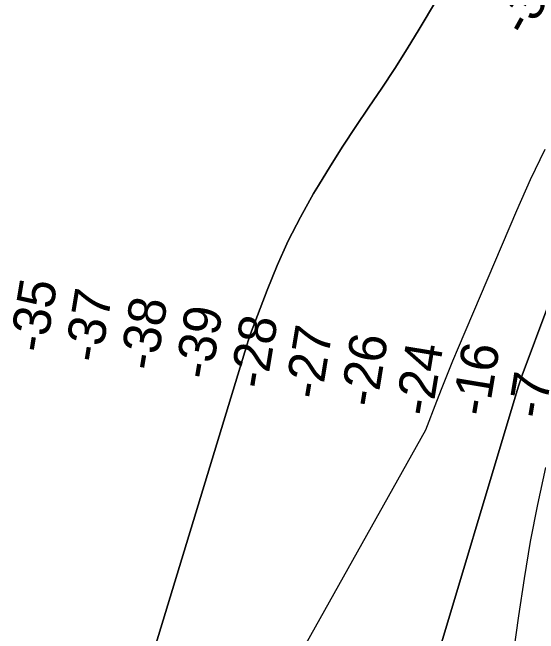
# Model space of a CAD drawing. Extents: x 3177185 to 3215018, y 812988 to 838321.
# Drawn here: x 3197897 to 3198839, y 822213 to 823325 of the extents above; entities that cross this region are included whole.
import ezdxf

# ---------------------------------------------------------------- set-up
doc = ezdxf.new("R2010")
doc.units = 0
for name, color, linetype in [('V-RIVR-RANG', 7, 'Continuous'), ('V-TOPO-DPTH', 7, 'Continuous'), ('V-TOPO-MINR', 7, 'Continuous')]:
    doc.layers.add(name, color=color, linetype=linetype)

msp = doc.modelspace()

# ---------------------------------------------------------------- linework, layer by layer
at = {"layer": 'V-TOPO-DPTH'}
for points in [[(3198688.6, 823402.3), (3198624.9, 823295.4), (3198603.2, 823259.8), (3198581.1, 823224.5), (3198558.1, 823189.7), (3198534.7, 823155.2), (3198511.3, 823120.7), (3198488.4, 823085.9), (3198466.2, 823050.6), (3198444.6, 823015), (3198436, 823000.6), (3198412.5, 822958.6), (3198390.6, 822915.9), (3198370.8, 822872.1), (3198352.6, 822827.5), (3198323.1, 822749.6), (3198320.9, 822743.4), (3198318.9, 822737.2), (3198317.2, 822730.9), (3198087.4, 821976)], [(3198087.4, 821976), (3198317.2, 822730.9), (3198318.9, 822737.2), (3198320.9, 822743.4), (3198323.1, 822749.6), (3198352.6, 822827.5), (3198370.8, 822872.1), (3198390.6, 822915.9), (3198412.5, 822958.6), (3198436, 823000.6), (3198444.6, 823015), (3198466.2, 823050.6), (3198488.4, 823085.9), (3198511.3, 823120.7), (3198534.7, 823155.2), (3198558.1, 823189.7), (3198581.1, 823224.5), (3198603.2, 823259.8), (3198624.9, 823295.4), (3198688.6, 823402.3)], [(3198308.8, 821991.7), (3198637, 822577.9), (3198656.6, 822629.2), (3198665.9, 822653.2), (3198675.5, 822677.2), (3198685.2, 822701), (3198695.2, 822724.8), (3198799.9, 822970.6), (3198824.4, 823025.7), (3198850.2, 823080.2)], [(3198308.8, 821991.7), (3198637, 822577.9), (3198656.6, 822629.2), (3198665.9, 822653.2), (3198675.5, 822677.2), (3198685.2, 822701), (3198695.2, 822724.8), (3198799.9, 822970.6), (3198824.4, 823025.7), (3198850.2, 823080.2)], [(3198640.2, 822114.6), (3198801.9, 822653.9), (3198805.5, 822664.8), (3198809.4, 822675.8), (3198855.3, 822798.7)], [(3198855.3, 822798.7), (3198809.4, 822675.8), (3198805.5, 822664.8), (3198801.9, 822653.9), (3198640.2, 822114.6)]]:
    msp.add_lwpolyline(points, dxfattribs=at)
at = {"layer": 'V-TOPO-MINR'}
for points in [[(3198087.4, 821976), (3198317.2, 822730.9), (3198318.9, 822737.2), (3198320.9, 822743.4), (3198323.1, 822749.6), (3198352.6, 822827.5), (3198370.8, 822872.1), (3198390.6, 822915.9), (3198412.5, 822958.6), (3198436, 823000.6), (3198444.6, 823015), (3198466.2, 823050.6), (3198488.4, 823085.9), (3198511.3, 823120.7), (3198534.7, 823155.2), (3198558.1, 823189.7), (3198581.1, 823224.5), (3198603.2, 823259.8), (3198624.9, 823295.4), (3198688.6, 823402.3)], [(3198308.8, 821991.7), (3198637, 822577.9), (3198656.6, 822629.2), (3198665.9, 822653.2), (3198675.5, 822677.2), (3198685.2, 822701), (3198695.2, 822724.8), (3198799.9, 822970.6), (3198824.4, 823025.7), (3198850.2, 823080.2)], [(3198640.2, 822114.6), (3198801.9, 822653.9), (3198805.5, 822664.8), (3198809.4, 822675.8), (3198855.3, 822798.7)], [(3198777.2, 822057), (3198803.1, 822244.6), (3198813.2, 822311.3), (3198824.4, 822377.8), (3198837.4, 822443.9), (3198851.5, 822509.9)]]:
    msp.add_lwpolyline(points, dxfattribs=at)

# ---------------------------------------------------------------- texts
at = {"layer": 'V-RIVR-RANG'}
for s, rotation, p in [('-30', 60.9441, (3198818.7, 823279.3)), ('-35', 80.6141, (3197956.3, 822713.6)), ('-37', 80.6141, (3198054.8, 822695.9)), ('-38', 80.6141, (3198153.7, 822681.4)), ('-39', 80.6141, (3198252.5, 822665.6)), ('-28', 80.6141, (3198351.1, 822648.8)), ('-27', 80.6141, (3198449.3, 822630.1)), ('-26', 80.6141, (3198548.4, 822616.1)), ('-24', 80.6141, (3198647, 822599.8)), ('-16', 80.6141, (3198748.4, 822599.6)), ('-7', 80.6141, (3198849, 822595.5))]:
    msp.add_text(s, height=67, rotation=rotation, dxfattribs=at).set_placement(p)

doc.saveas('drawing.dxf')
